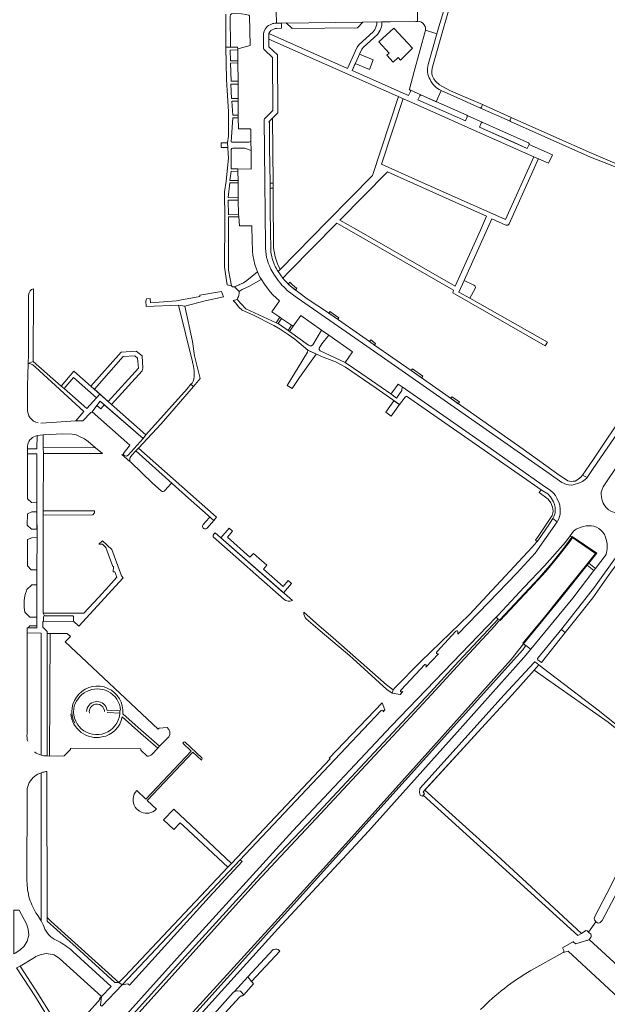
# Model space of a CAD drawing. Header units: metres. Extents: x 209813 to 223847, y 571801 to 587119.
# Tile 319 of 656: x 221709 to 221939, y 574940 to 575325. Entities that reach past the tile are written whole.
import ezdxf

# ---------------------------------------------------------------- set-up
doc = ezdxf.new("R2010")
doc.units = ezdxf.units.M
for name, color, linetype, lineweight in [('B-RO-GK-BESCHOEIING-G', 8, 'GK-BESCHOEIING', 0), ('B-RO-GK-KADEMUUR-GV', 8, 'Continuous', 0), ('B-RO-GR-BEPLANTING_CULTUUR_HEESTERS-GV', 8, 'Continuous', 0), ('B-RO-GR-GRAS-GV', 8, 'Continuous', 0), ('B-RO-GR-GROENVOORZIENING-GV', 8, 'Continuous', 0), ('B-RO-OG-TERREIN_CULTUURSCHEIDING-GV', 8, 'Continuous', 0), ('B-RO-OG-TERREIN_ONBEGROEID-GV', 8, 'Continuous', 0), ('B-RO-OG-WEG-GV', 8, 'Continuous', 0), ('B-RO-VH-VERHARDING_HALFVERHARDING_SCHELP-GV', 8, 'Continuous', 0), ('B-RO-VH-VERHARDING_OPEN-GV', 8, 'Continuous', 0), ('B-RO-VH-VERHARDING_STRAATBAKSTEEN-GV', 8, 'Continuous', 0), ('B-RO-VH-VERHARDING_TEGEL-GV', 8, 'Continuous', 0)]:
    doc.layers.add(name, color=color, linetype=linetype, lineweight=lineweight)
doc.linetypes.add('GK-BESCHOEIING', pattern='A,30,-5,[1,NLCS.shx,S=1,R=0,X=0,Y=0],-5', length=40)

msp = doc.modelspace()

# ---------------------------------------------------------------- linework, layer by layer
at = {"layer": 'B-RO-GK-BESCHOEIING-G', "flags": 128}
for points in [[(221592.25, 574755.047), (221592.305, 574755.432), (221592.731, 574756.073), (221620.372, 574786.706), (221652.06, 574821.871), (221684.138, 574857.724), (221716.11, 574893.276), (221747.573, 574928.099), (221773.205, 574956.537), (221792.21, 574977.703), (221801.854, 574988.302), (221809.014, 574996.029), (221824.906, 575012.919), (221854.91, 575045.14), (221870.186, 575061.625), (221881.439, 575073.976), (221894.727, 575088.209), (221896.671, 575090.569)], [(221905.978, 575081.217), (221901.111, 575075.131), (221869.744, 575040.104), (221837.692, 575004.411), (221807.524, 574971.024), (221776.799, 574937.243), (221740.249, 574896.608), (221709.719, 574862.878), (221678.999, 574828.545), (221647.578, 574793.548), (221620.586, 574763.614), (221603.44, 574744.407), (221600.267, 574743.837), (221592.438, 574750.764), (221591.983, 574753.172), (221592.25, 574755.047)]]:
    msp.add_lwpolyline(points, dxfattribs=at)
at = {"layer": 'B-RO-GK-KADEMUUR-GV', "flags": 128}
msp.add_lwpolyline([(221924.825, 575122.926), (221921.664, 575118.573), (221916.962, 575112.692), (221912.011, 575107.034), (221896.671, 575090.569), (221896.86, 575090.392), (221908.317, 575102.606), (221914.656, 575109.52), (221919.501, 575115.321), (221924.112, 575121.385), (221925.071, 575122.754)], dxfattribs=at)
msp.add_lwpolyline([(221930.546, 575112.102), (221920.305, 575099.318), (221914.094, 575091.683), (221905.723, 575081.451), (221905.978, 575081.217), (221920.538, 575099.129), (221928.084, 575108.539), (221934.541, 575116.624), (221924.996, 575123.169), (221924.825, 575122.926), (221934.105, 575116.559)], close=True, dxfattribs=at)
at = {"layer": 'B-RO-GR-BEPLANTING_CULTUUR_HEESTERS-GV', "flags": 128}
for points in [[(221768.679, 575143.874), (221754.45, 575156.624), (221752.924, 575155.003), (221752.267, 575154.096), (221752.171, 575153.661), (221752.156, 575153.114), (221752.213, 575152.516), (221752.607, 575152.226), (221761.033, 575143.951)], [(221761.033, 575143.951), (221764.422, 575140.955)], [(221765.82, 575141.135), (221768.159, 575143.773)], [(221783.174, 575130.437), (221780.863, 575127.806)], [(221782.34, 575126.452), (221784.958, 575129.482), (221783.174, 575131.048)], [(221780.816, 575126.493), (221781.069, 575126.271)]]:
    msp.add_lwpolyline(points, dxfattribs=at)
at = {"layer": 'B-RO-GR-BEPLANTING_CULTUUR_HEESTERS-GV'}
for points in [[(221768.159, 575143.773, -0.4327997), (221768.679, 575143.874)], [(221764.422, 575140.955, 0.4134097), (221765.82, 575141.135)], [(221783.174, 575131.048, -0.4451967), (221783.174, 575130.437)], [(221780.863, 575127.806, 1.2648236), (221782.563, 575126.842)]]:
    msp.add_lwpolyline(points, format="xyb", dxfattribs=at)
at = {"layer": 'B-RO-GR-BEPLANTING_CULTUUR_HEESTERS-GV', "flags": 128}
for points in [[(221790.268, 575122.926), (221792.325, 575125.243), (221791.016, 575126.405), (221787.671, 575122.635), (221812.153, 575101.182), (221815.363, 575104.799), (221814.054, 575105.96), (221811.998, 575103.642), (221804.374, 575110.408), (221805.702, 575111.905), (221800.428, 575116.586), (221799.1, 575115.089)], [(221751.509, 574950.461), (221749.117, 574947.958), (221751.446, 574948.375), (221752.075, 574947.874), (221783.211, 574982.262), (221795.985, 574996.156), (221795.248, 574996.859)]]:
    msp.add_lwpolyline(points, close=True, dxfattribs=at)
at = {"layer": 'B-RO-GR-GRAS-GV', "flags": 128}
for points in [[(221941.793, 575048.341), (221939.005, 575050.596), (221910.139, 575070.945), (221901.47, 575061.286), (221892.376, 575051.38), (221867.377, 575024.065), (221895.527, 574998.619), (221905.449, 574989.557), (221928.535, 574968.082), (221930.273, 574969.153), (221930.735, 574969.023), (221931.328, 574968.58)], [(221974.218, 575049.337), (221973.647, 575046.759), (221971.865, 575041.617), (221968.779, 575034.419), (221965.9, 575029.623), (221952.373, 575005.494), (221942.77, 574984.679), (221936.592, 574973.074), (221935.931, 574972.379), (221935.369, 574972.115), (221934.806, 574972.247), (221934.212, 574972.614)], [(221931.328, 574968.58), (221934.212, 574972.614), (221933.616, 574973.338), (221933.484, 574973.967), (221933.781, 574974.727), (221940.032, 574986.634), (221942.182, 574990.92), (221948.974, 575006.143), (221953.102, 575013.269), (221959.102, 575023.121), (221963.717, 575031.898), (221961.384, 575033.827)], [(221931.328, 574968.58), (221932.188, 574967.834), (221932.379, 574967.347), (221932.315, 574966.796), (221931.565, 574965.666)], [(221930.485, 574965.273), (221926.364, 574964.056), (221925.486, 574964.664), (221925.513, 574964.869), (221921.194, 574962.466), (221921.606, 574961.643)], [(221990.296, 574908.598), (221961.516, 574935.704), (221950.289, 574945.991), (221949.843, 574947.021), (221950.302, 574947.756), (221951.037, 574947.848), (221931.565, 574965.666)], [(221921.356, 574960.574), (221923.328, 574961.124), (221985.272, 574903.885), (221990.296, 574908.598)], [(221921.356, 574960.574), (221908.806, 574953.636)]]:
    msp.add_lwpolyline(points, dxfattribs=at)
at = {"layer": 'B-RO-GR-GRAS-GV'}
for points in [[(221931.565, 574965.666, -0.0277278), (221930.485, 574965.273)], [(221921.606, 574961.643, -0.3436141), (221921.356, 574960.574)], [(221908.806, 574953.636, 0.064399), (221889.159, 574938.286)]]:
    msp.add_lwpolyline(points, format="xyb", dxfattribs=at)
at = {"layer": 'B-RO-GR-GROENVOORZIENING-GV', "flags": 128}
for points in [[(221806.922, 575261.268), (221808.122, 575261.276), (221807.898, 575286.617), (221806.443, 575285.169), (221806.68, 575284.941), (221806.757, 575275.132)], [(221742.207, 575174.674), (221740.629, 575176.06), (221739.331, 575174.404), (221740.821, 575173.096)], [(221917.419, 575130.166), (221917.83, 575130.993), (221918.069, 575131.653), (221918.261, 575132.452), (221918.32, 575133.505), (221918.267, 575134.61), (221918.051, 575135.731), (221917.644, 575136.655), (221916.431, 575138.712), (221915.388, 575139.862), (221913.181, 575141.162), (221912.762, 575141.453), (221912.017, 575140.397), (221915.526, 575137.783), (221916.608, 575136.336), (221917.257, 575134.678), (221917.48, 575133.116), (221917.378, 575132.397), (221917.125, 575131.429), (221911.905, 575123.499), (221910.622, 575121.737), (221911.263, 575121.28), (221911.786, 575121.896), (221915.793, 575127.698)], [(221928.535, 574968.082), (221905.449, 574989.557), (221895.527, 574998.619), (221867.377, 575024.065), (221866.768, 575023.399), (221867.24, 575022.575), (221866.782, 575022.068), (221927.182, 574967.249)]]:
    msp.add_lwpolyline(points, close=True, dxfattribs=at)
for points in [[(221809.749, 575227.302), (221810.075, 575226.765), (221810.854, 575227.556), (221809.803, 575229.687), (221808.989, 575232.44), (221808.337, 575235.979), (221808.156, 575256.201), (221808.141, 575259.262), (221806.935, 575259.254), (221806.999, 575249.845), (221807.226, 575235.375)], [(221886.573, 575221.419), (221882.772, 575223.139), (221880.672, 575218.634), (221884.913, 575216.344), (221887.048, 575220.054)], [(221766.81, 575048.526), (221763.56, 575048.228), (221763.208, 575047.906), (221726.89, 575081.959), (221728.928, 575084.131), (221727.722, 575085.289), (221721.05, 575085.298), (221720.806, 575037.377), (221726.465, 575037.511), (221728.934, 575039.931), (221728.956, 575040.413), (221756.457, 575040.215), (221756.504, 575039.726), (221758.963, 575037.279)], [(221942.789, 575048.916), (221942.83, 575049.13), (221935.078, 575055.346), (221913.776, 575071.53), (221911.961, 575073.01), (221910.139, 575070.945), (221939.005, 575050.596), (221941.793, 575048.341)], [(221749.423, 575053.894), (221755.401, 575048.586), (221763.812, 575041.182), (221767.347, 575044.89)], [(221760.73, 575037.95), (221763.115, 575040.451), (221756.527, 575046.222), (221749.222, 575052.733)], [(221773.222, 575042.766), (221772.875, 575042.4), (221776.179, 575039.24), (221758.467, 575020.536), (221754.858, 575023.906)], [(221780.321, 575036.657), (221773.831, 575042.783)], [(221762.352, 575016.482), (221762.535, 575016.644), (221758.963, 575020.076), (221776.79, 575038.839), (221780.118, 575035.741), (221780.343, 575035.983)]]:
    msp.add_lwpolyline(points, dxfattribs=at)
at = {"layer": 'B-RO-GR-GROENVOORZIENING-GV'}
for points in [[(221807.226, 575235.375, 0.0597951), (221807.798, 575231.75)], [(221887.048, 575220.054, 0.4096321), (221886.573, 575221.419)], [(221741.253, 575044.84, -0.4505061), (221729.116, 575053.886)], [(221767.347, 575044.89, 0.3726575), (221766.81, 575048.526)], [(221773.831, 575042.783, 0.4088693), (221773.222, 575042.766)], [(221758.963, 575037.279, 0.1272516), (221760.73, 575037.95)], [(221780.343, 575035.983, 0.4094475), (221780.321, 575036.657)], [(221754.858, 575023.906, 0.3517727), (221754.311, 575017.382)], [(221754.311, 575017.382, 0.2883584), (221759.676, 575015.097)], [(221759.676, 575015.097, 0.1347746), (221762.352, 575016.482)]]:
    msp.add_lwpolyline(points, format="xyb", dxfattribs=at)
at = {"layer": 'B-RO-OG-TERREIN_CULTUURSCHEIDING-GV', "flags": 128}
for points in [[(221799.229, 575315.049), (221798.967, 575326.635), (221798.644, 575326.827), (221797.472, 575327.19), (221795.746, 575327.426), (221792.738, 575327.575), (221791.857, 575327.417), (221791.435, 575327.012), (221791.336, 575326.487), (221791.495, 575314.553), (221791.642, 575314.374), (221794.162, 575314.323), (221794.336, 575313.605), (221794.906, 575313.881)], [(221794.369, 575309.098), (221794.338, 575313.354), (221791.418, 575313.25), (221791.523, 575309.077)], [(221794.427, 575301.097), (221794.375, 575308.198), (221791.546, 575308.177), (221791.723, 575301.125)], [(221794.476, 575294.282), (221794.436, 575299.856), (221791.61, 575299.86), (221791.837, 575294.361)], [(221794.483, 575293.278), (221791.991, 575293.304), (221792.418, 575287.763), (221794.523, 575287.785)], [(221799.486, 575277.508), (221799.454, 575282.218), (221799.196, 575282.419), (221794.669, 575282.473), (221794.56, 575282.701), (221794.531, 575286.704), (221792.384, 575286.735), (221791.731, 575277.427), (221792.054, 575277.295), (221792.517, 575277.21), (221798.614, 575277.237)], [(221799.508, 575273.978), (221796.962, 575274.962), (221792.37, 575274.955), (221792.028, 575274.761), (221791.807, 575274.415), (221791.779, 575266.875), (221799.553, 575266.757)], [(221794.375, 575265.845), (221791.734, 575265.885), (221791.21, 575262.295), (221794.459, 575262.267)], [(221794.489, 575261.338), (221791.228, 575261.367), (221790.584, 575255.584), (221794.524, 575255.503)], [(221794.529, 575254.626), (221790.625, 575254.542), (221790.661, 575248.896), (221794.641, 575249.028)], [(221802.004, 575226.637), (221801.581, 575227.585), (221800.955, 575229.492), (221800.224, 575233.045), (221800.055, 575234.604), (221799.883, 575239.111), (221799.857, 575243.992), (221799.844, 575244.612), (221794.971, 575244.51), (221794.709, 575248.098), (221790.708, 575248.13), (221790.744, 575238.193), (221790.71, 575227.242), (221791.827, 575221.11), (221792.308, 575220.723), (221792.987, 575220.785), (221794.795, 575221.476), (221796.531, 575222.319), (221797.915, 575223.143)], [(221803.607, 575223.552), (221803.192, 575223.513), (221798.876, 575221.041), (221796.013, 575219.682), (221794.819, 575218.954), (221794.881, 575218.3), (221794.765, 575217.512), (221794.562, 575216.801), (221794.176, 575216.332), (221794.128, 575215.806), (221797.528, 575212.149), (221809.332, 575206.707), (221810.796, 575208.823), (221807.575, 575211.002), (221810.622, 575215.32), (221808.053, 575217.643), (221806.973, 575218.819), (221804.712, 575221.763)], [(221810.072, 575206.341), (221813.979, 575203.722), (221815.347, 575205.745), (221811.451, 575208.38)], [(221815.942, 575205.342), (221814.56, 575203.299), (221821.952, 575197.878), (221822.526, 575197.703), (221823.141, 575197.716), (221823.701, 575198.106), (221827.052, 575203.804), (221818.912, 575209.549)], [(221829.891, 575201.802), (221827.146, 575198.487), (221826.107, 575196.739), (221826.07, 575196.188), (221826.476, 575195.778), (221836.255, 575191.176), (221839.145, 575195.272)], [(221743.714, 575175.95), (221755.488, 575188.884), (221755.203, 575192.846), (221754.073, 575193.77), (221749.593, 575193.503), (221738.344, 575180.69)], [(221726.476, 575180.985), (221735.378, 575173.179), (221739.139, 575177.385), (221730.2, 575185.261)], [(221854.109, 575178.908), (221856.354, 575177.256), (221858.4, 575180.271), (221858.54, 575181.597), (221856.969, 575182.692), (221854.519, 575179.351)], [(221749.957, 575154.794), (221750.906, 575154.587), (221751.58, 575155.012), (221757.318, 575161.406), (221742.207, 575174.674), (221740.821, 575173.096), (221739.331, 575174.404), (221737.397, 575171.936), (221752.134, 575158.802), (221751.9, 575158.443), (221749.556, 575155.43)], [(221718.37, 575162.85), (221718.377, 575157.884), (221738.821, 575157.856), (221735.936, 575160.258), (221734.456, 575161.319), (221732.448, 575162.211), (221731.261, 575162.863), (221729.665, 575163.209), (221725.994, 575163.319)], [(221712.219, 575137.893), (221713.696, 575136.395), (221715.893, 575136.388), (221715.898, 575155.47), (221712.182, 575155.422)], [(221712.121, 575127.593), (221713.697, 575126.07), (221715.892, 575126.049), (221715.889, 575132.824), (221713.88, 575132.841), (221712.244, 575131.992)], [(221925.391, 575125.212), (221924.111, 575123.426), (221924.825, 575122.926), (221924.996, 575123.169), (221934.541, 575116.624), (221931.404, 575112.697), (221933.983, 575110.638), (221938.165, 575116.153), (221938.181, 575116.353), (221938.341, 575116.814), (221938.572, 575118.29), (221938.598, 575120.183), (221938.453, 575121.077), (221937.964, 575122.969), (221937.507, 575123.907), (221936.874, 575124.873), (221936.149, 575125.628), (221935.372, 575126.258), (221934.405, 575126.842), (221933.423, 575127.264), (221932.434, 575127.384), (221931.443, 575127.392), (221930.4, 575127.313), (221929.18, 575127.124), (221927.373, 575126.484), (221926.498, 575126.05)], [(221712.173, 575121.994), (221712.18, 575111.644), (221713.689, 575110.159), (221715.905, 575110.164), (221715.911, 575122.715), (221713.885, 575122.7)], [(221712.43, 575087.495), (221715.801, 575087.497), (221715.797, 575088.272), (221713.1, 575088.248)], [(221719.885, 575085.3), (221719.884, 575037.404), (221720.806, 575037.377), (221721.05, 575085.298)], [(221707.407, 574960.399), (221709.207, 574961.476), (221710.874, 574963.075), (221712.048, 574965.097), (221712.677, 574967.431), (221712.515, 574969.796), (221711.809, 574971.803), (221708.988, 574977.184), (221706.842, 574977.172), (221706.827, 574960.052)], [(221747.887, 574948.853), (221721.486, 574972.715), (221719.843, 574974.287), (221719.845, 574972.856), (221731.193, 574962.636), (221746.326, 574948.831)]]:
    msp.add_lwpolyline(points, close=True, dxfattribs=at)
for points in [[(221811.341, 575323.807), (221811.372, 575321.746), (221809.481, 575321.688), (221808.914, 575321.608), (221808.365, 575321.453)], [(221841.756, 575315.396), (221847.163, 575320.424), (221847.544, 575320.85), (221847.87, 575321.322), (221848.115, 575321.783), (221848.537, 575322.918), (221848.633, 575323.311), (221848.63, 575324.265), (221843.206, 575324.195), (221841.052, 575321.935), (221815.516, 575321.619), (221813.27, 575323.836), (221811.341, 575323.807)], [(221850.587, 575324.29), (221850.604, 575323.241), (221850.539, 575322.795), (221850.406, 575322.277), (221849.928, 575321.028), (221849.2, 575319.73), (221848.852, 575319.301), (221843.481, 575314.341), (221842.825, 575313.632), (221842.651, 575313.344), (221841.868, 575311.654), (221847.235, 575309.462), (221845.801, 575305.668), (221840.221, 575307.982), (221839.004, 575305.239), (221861.07, 575295.439), (221861.772, 575297.003)], [(221864.583, 575324.47), (221850.587, 575324.29)], [(221806.499, 575319.716), (221837.185, 575306.042), (221840.788, 575314.054)], [(221861.336, 575297.963), (221863.199, 575304.857), (221867.634, 575320.985)], [(221883.769, 575287.752), (221866.058, 575295.63)], [(221889.435, 575284.716), (221888.738, 575283.127), (221907.399, 575274.814), (221908.111, 575276.398)], [(221907.87, 575277.03), (221896.415, 575282.128), (221890.046, 575284.944)], [(221717.463, 575167.411), (221721.513, 575167.777), (221731.022, 575168.407), (221734.151, 575171.962), (221715.311, 575189.401), (221714.312, 575190.231), (221713.324, 575190.585), (221712.464, 575190.761), (221712.134, 575181.908), (221712.181, 575173.047)], [(221712.265, 575159.084), (221712.176, 575158.595), (221712.178, 575157.447), (221715.898, 575157.488), (221715.93, 575162.581)], [(221711.185, 575093.664), (221713.142, 575091.612), (221715.863, 575091.614), (221715.884, 575104.262), (221713.884, 575104.233), (221711.992, 575102.497), (221711.86, 575101.953), (221711.461, 575100.843)], [(221717.526, 575037.714), (221717.529, 575085.459), (221712.117, 575085.494), (221712.033, 575046.07)], [(221748.453, 575054.114), (221743.296, 575054.346)], [(221715.005, 575039.016), (221715.075, 575038.962)], [(221715.915, 574975.445), (221717.495, 574972.989), (221717.556, 575030.871)], [(221714.951, 575029.453), (221714.416, 575028.995)], [(221712.016, 575023.307), (221711.985, 574988.538)], [(221714.996, 574958.703), (221709.315, 574955.267), (221716.549, 574944.205), (221722.032, 574935.258), (221728.771, 574929.044), (221740.578, 574942.34), (221740.368, 574942.579), (221741.104, 574943.361), (221724.713, 574958.258), (221722.57, 574959.701), (221719.435, 574960.242)]]:
    msp.add_lwpolyline(points, dxfattribs=at)
at = {"layer": 'B-RO-OG-TERREIN_CULTUURSCHEIDING-GV'}
for points in [[(221867.634, 575320.985, 0.5349879), (221863.831, 575324.433)], [(221861.484, 575297.649, -0.4201163), (221861.336, 575297.963)], [(221866.058, 575295.63, 0.364378), (221865.409, 575295.397)], [(221883.94, 575287.139, 0.3632761), (221883.769, 575287.752)], [(221890.046, 575284.944, 0.3935731), (221889.435, 575284.716)], [(221908.111, 575276.398, 0.3907236), (221907.87, 575277.03)], [(221712.181, 575173.047, 0.368786), (221716.351, 575167.582)], [(221715.93, 575162.581, 0.295722), (221712.265, 575159.084)], [(221711.461, 575100.843, 0.1311989), (221711.185, 575093.664)], [(221748.53, 575055.277, 0.2597534), (221743.681, 575062.648)], [(221712.033, 575046.07, 0.0918404), (221712.295, 575043.15)], [(221715.075, 575038.962, 0.0931729), (221717.526, 575037.714)], [(221717.556, 575030.871, 0.0840615), (221714.951, 575029.453)], [(221714.416, 575028.995, 0.2241954), (221712.021, 575023.044)], [(221711.985, 574988.538, 0.0673135), (221712.991, 574981.553)], [(221712.991, 574981.553, 0.0597054), (221715.915, 574975.445)], [(221719.435, 574960.242, 0.1021856), (221714.996, 574958.703)]]:
    msp.add_lwpolyline(points, format="xyb", dxfattribs=at)
at = {"layer": 'B-RO-OG-TERREIN_ONBEGROEID-GV'}
msp.add_lwpolyline([(221742.24, 575055.131, 1.0199644), (221736.378, 575054.088)], format="xyb", dxfattribs=at)
at = {"layer": 'B-RO-OG-WEG-GV', "flags": 128}
for points in [[(221906.426, 575080.784), (221908.744, 575079.188), (221925.17, 575099.017), (221933.378, 575109.841), (221930.78, 575111.915), (221920.538, 575099.129), (221905.978, 575081.217)], [(221910.139, 575070.945), (221911.961, 575073.01), (221910.638, 575074.089), (221910.297, 575074.156), (221909.992, 575073.784), (221898.435, 575061.323), (221865.453, 575024.665), (221865.286, 575023.113), (221865.61, 575022.116), (221866.465, 575021.717), (221867.24, 575022.575), (221866.768, 575023.399), (221892.376, 575051.38), (221901.47, 575061.286)], [(221799.653, 574949.347), (221810.755, 574961.194), (221810.065, 574961.762), (221809.632, 574961.908), (221809.084, 574961.92), (221808.18, 574961.821), (221798.279, 574951.056)], [(221724.644, 574863.98), (221724.778, 574864.498), (221781.81, 574928.322), (221782.406, 574928.708), (221782.681, 574928.608), (221786.508, 574932.827), (221786.284, 574933.05), (221786.486, 574933.98), (221794.942, 574943.114), (221795.667, 574943.694), (221796.225, 574943.656), (221796.634, 574944.112), (221795.404, 574945.494), (221794.089, 574945.633), (221793.068, 574945.391), (221792.57, 574944.949), (221746.057, 574892.644), (221720.404, 574864.322), (221720.481, 574862.57), (221720.994, 574861.031), (221721.406, 574860.408)]]:
    msp.add_lwpolyline(points, close=True, dxfattribs=at)
for points in [[(221651.294, 574823.239), (221772.501, 574957.583), (221791.112, 574978.123), (221808.303, 574996.99), (221824.084, 575013.496), (221854.845, 575046.518), (221869.633, 575062.284), (221880.481, 575074.323), (221896.027, 575090.879), (221895.245, 575091.627), (221854.178, 575049.088), (221815.772, 575008.144), (221775.349, 574963.628), (221736.92, 574920.953)], [(221906.426, 575080.784), (221906.548, 575080.551), (221906.615, 575080.379), (221906.593, 575080.175), (221905.691, 575078.942), (221603.927, 574743.731)], [(221752.516, 574906.259), (221810, 574969.848), (221845.338, 575008.007), (221879.997, 575046.706), (221906.007, 575075.884), (221908.744, 575079.188)]]:
    msp.add_lwpolyline(points, dxfattribs=at)
at = {"layer": 'B-RO-VH-VERHARDING_HALFVERHARDING_SCHELP-GV'}
for points in [[(221749.423, 575053.894, 1.3290079), (221730.639, 575050.193)], [(221730.238, 575055.788, -0.504208), (221743.681, 575062.648)], [(221743.06, 575056.058, 0.8250707), (221735.257, 575054.748)], [(221741.253, 575044.84, 0.3174889), (221749.222, 575052.733)]]:
    msp.add_lwpolyline(points, format="xyb", dxfattribs=at)
at = {"layer": 'B-RO-VH-VERHARDING_HALFVERHARDING_SCHELP-GV', "flags": 128}
for points in [[(221742.24, 575055.131), (221742.24, 575054.759)], [(221748.53, 575055.277), (221743.281, 575055.152), (221743.06, 575056.058)], [(221763.812, 575041.182), (221755.401, 575048.586), (221749.423, 575053.894)], [(221749.222, 575052.733), (221756.527, 575046.222), (221763.115, 575040.451), (221763.812, 575041.182)]]:
    msp.add_lwpolyline(points, dxfattribs=at)
at = {"layer": 'B-RO-VH-VERHARDING_HALFVERHARDING_SCHELP-GV'}
msp.add_arc((221739.227, 575054.803), 9.043, 173.74698, 0.96341, dxfattribs=at)
at = {"layer": 'B-RO-VH-VERHARDING_OPEN-GV', "flags": 128}
for points in [[(221790.309, 575276.979), (221787.817, 575277.044), (221787.776, 575275.235), (221790.456, 575275.174)], [(221824.969, 575194.479), (221821.637, 575195.927), (221821.509, 575195.202), (221819.74, 575192.139), (221813.641, 575182.139), (221815.544, 575180.974), (221818.434, 575185.266)], [(221857.498, 575174.689), (221855.219, 575176.243), (221852.152, 575171.755), (221854.243, 575170.229)]]:
    msp.add_lwpolyline(points, close=True, dxfattribs=at)
at = {"layer": 'B-RO-VH-VERHARDING_STRAATBAKSTEEN-GV', "flags": 128}
for points in [[(221868.741, 575307.554), (221872.029, 575319.587), (221867.634, 575320.985), (221863.199, 575304.857), (221861.336, 575297.963)], [(221861.484, 575297.649), (221865.813, 575295.726), (221871.855, 575293.043), (221873.713, 575297.457)], [(221900.729, 575285.934), (221901.121, 575286.837), (221889.925, 575292.017), (221889.456, 575290.936)], [(221888.878, 575290.683), (221900.682, 575285.459), (221900.858, 575285.351)]]:
    msp.add_lwpolyline(points, dxfattribs=at)
at = {"layer": 'B-RO-VH-VERHARDING_STRAATBAKSTEEN-GV'}
for points in [[(221871.235, 575299.166, -0.0789902), (221869.413, 575301.724)], [(221889.456, 575290.936, -0.427262), (221888.878, 575290.683)]]:
    msp.add_lwpolyline(points, format="xyb", dxfattribs=at)
at = {"layer": 'B-RO-VH-VERHARDING_STRAATBAKSTEEN-GV', "flags": 128}
for points in [[(221814.055, 575221.777), (221814.858, 575220.992), (221816.848, 575219.43), (221817.394, 575220.213), (221816.805, 575220.632), (221815.476, 575221.809), (221814.717, 575222.614)], [(221831.526, 575209.279), (221833.298, 575208.042), (221833.814, 575208.645), (221830.308, 575211.097), (221829.854, 575210.447)], [(221862.025, 575187.982), (221866.086, 575185.139), (221866.564, 575185.82), (221862.555, 575188.625)], [(221877.445, 575177.182), (221880.461, 575175.07), (221880.931, 575175.735), (221877.995, 575177.797)], [(221911.374, 575075.469), (221911.393, 575075.232), (221911.556, 575074.965), (221912.93, 575073.924), (221922.206, 575085.675), (221920.88, 575086.758), (221920.889, 575087.085)], [(221793.068, 574945.391), (221794.089, 574945.633), (221795.404, 574945.494), (221796.634, 574944.112), (221800.445, 574948.362), (221798.279, 574951.056)]]:
    msp.add_lwpolyline(points, close=True, dxfattribs=at)
at = {"layer": 'B-RO-VH-VERHARDING_TEGEL-GV', "flags": 128}
for points in [[(221899.007, 575401.991), (221881.957, 575350.875), (221876.245, 575333.577), (221872.805, 575322.299), (221872.029, 575319.587), (221868.741, 575307.554)], [(221889.456, 575290.936), (221889.925, 575292.017), (221877.431, 575297.362), (221873.992, 575299.125), (221873.161, 575299.619), (221871.599, 575301.119), (221870.927, 575302.035), (221870.433, 575302.999), (221870.174, 575303.857), (221870.147, 575304.999), (221870.285, 575306.226), (221873.37, 575317.291), (221876.881, 575329.514), (221880.662, 575340.276), (221881.498, 575343.132), (221888.56, 575364.629), (221893.03, 575377.773), (221894.131, 575380.749), (221899.498, 575396.647), (221900.984, 575401.272)], [(221789.661, 575327.26), (221789.675, 575314.44), (221791.642, 575314.374), (221791.495, 575314.553), (221791.336, 575326.487)], [(221811.194, 575328.358), (221809.342, 575328.43), (221809.408, 575323.777)], [(221811.341, 575323.807), (221864.583, 575324.47), (221864.485, 575328.975), (221812.042, 575328.368)], [(221809.481, 575321.688), (221811.372, 575321.746), (221811.341, 575323.807), (221809.408, 575323.777)], [(221848.63, 575324.265), (221848.633, 575323.311), (221848.537, 575322.918), (221848.115, 575321.783), (221847.87, 575321.322), (221847.544, 575320.85), (221847.163, 575320.424), (221841.756, 575315.396)], [(221841.868, 575311.654), (221842.651, 575313.344), (221842.825, 575313.632), (221843.481, 575314.341), (221848.852, 575319.301), (221849.2, 575319.73), (221849.928, 575321.028), (221850.406, 575322.277), (221850.539, 575322.795), (221850.604, 575323.241), (221850.587, 575324.29)], [(221804.392, 575319.598), (221804.373, 575314.089), (221804.392, 575313.945)], [(221840.788, 575314.054), (221837.185, 575306.042), (221806.499, 575319.716), (221806.454, 575317.551), (221872.803, 575288.102), (221888.022, 575281.305), (221909.912, 575271.587), (221915.752, 575269.09), (221917.216, 575272.354), (221908.111, 575276.398), (221907.399, 575274.814), (221902.06, 575277.192)], [(221808.365, 575321.453), (221808.914, 575321.608), (221809.481, 575321.688)], [(221806.68, 575284.941), (221806.443, 575285.169), (221810.03, 575288.737), (221809.856, 575311.368), (221806.497, 575314.558), (221806.454, 575317.551)], [(221789.675, 575314.44), (221789.967, 575301.729), (221790.714, 575289.059), (221790.648, 575279.658), (221790.309, 575276.979), (221790.674, 575271.009), (221789.729, 575261.959), (221789.133, 575257.839), (221789.305, 575247.325), (221789.17, 575228.45), (221790.166, 575221.478), (221791.827, 575221.11), (221790.71, 575227.242), (221790.744, 575238.193), (221790.708, 575248.13), (221794.709, 575248.098), (221794.641, 575249.028), (221790.661, 575248.896), (221790.625, 575254.542), (221794.529, 575254.626), (221794.524, 575255.503), (221790.584, 575255.584), (221791.228, 575261.367), (221794.489, 575261.338), (221794.459, 575262.267), (221791.21, 575262.295), (221791.734, 575265.885), (221794.375, 575265.845), (221794.35, 575266.836), (221791.779, 575266.875), (221791.807, 575274.415), (221792.028, 575274.761), (221792.37, 575274.955), (221796.962, 575274.962), (221799.508, 575273.978), (221799.486, 575277.508), (221798.614, 575277.237), (221792.517, 575277.21), (221792.054, 575277.295), (221791.731, 575277.427), (221792.384, 575286.735), (221794.531, 575286.704), (221794.523, 575287.785), (221792.418, 575287.763), (221791.991, 575293.304), (221794.483, 575293.278), (221794.476, 575294.282), (221791.837, 575294.361), (221791.61, 575299.86), (221794.436, 575299.856), (221794.427, 575301.097), (221791.723, 575301.125), (221791.546, 575308.177), (221794.375, 575308.198), (221794.369, 575309.098), (221791.523, 575309.077), (221791.418, 575313.25), (221794.338, 575313.354), (221794.336, 575313.605), (221794.162, 575314.323), (221791.642, 575314.374)], [(221804.709, 575313.369), (221807.836, 575310.371), (221808.028, 575289.642), (221804.971, 575286.634)], [(221840.221, 575307.982), (221845.801, 575305.668), (221847.235, 575309.462), (221841.868, 575311.654), (221841.438, 575310.725)], [(221861.772, 575297.003), (221861.07, 575295.439), (221839.004, 575305.239), (221841.438, 575310.725)], [(221866.058, 575295.63), (221861.804, 575297.518), (221861.484, 575297.649)], [(221873.713, 575297.457), (221883.687, 575292.984), (221883.884, 575292.916), (221888.878, 575290.683)], [(221857.125, 575295.051), (221846.927, 575264.214), (221829.47, 575246.458), (221810.854, 575227.556)], [(221909.912, 575271.587), (221898.923, 575246.984), (221891.558, 575250.239), (221881.536, 575254.716), (221864.911, 575262.172), (221850.432, 575268.704), (221858.897, 575294.266)], [(221883.94, 575287.139), (221883.25, 575285.587), (221864.717, 575293.817), (221865.409, 575295.397)], [(221804.67, 575286.067), (221804.907, 575261.824), (221804.987, 575249.435), (221805.122, 575236.908)], [(221806.922, 575261.268), (221806.757, 575275.132), (221806.68, 575284.941)], [(221890.046, 575284.944), (221883.946, 575287.657), (221883.769, 575287.752)], [(221902.06, 575277.192), (221888.738, 575283.127), (221889.435, 575284.716)], [(221901.121, 575286.837), (221900.729, 575285.934)], [(221900.858, 575285.351), (221932.114, 575271.36), (221963.154, 575259.224), (221980.043, 575253.173), (221982.034, 575252.514)], [(221987.512, 575250.549), (221985.772, 575255.507), (221985.43, 575255.309), (221984.33, 575254.867), (221983.219, 575254.513), (221982.173, 575254.309), (221981.235, 575254.453), (221954.98, 575263.807), (221951.302, 575264.923), (221932.421, 575272.909), (221917.776, 575279.48), (221901.121, 575286.837)], [(221900.339, 575245.38), (221909.601, 575265.974), (221911.778, 575270.85)], [(221807.226, 575235.375), (221806.999, 575249.845), (221806.935, 575259.254)], [(221810.854, 575227.556), (221810.075, 575226.765), (221811.902, 575224.156), (221814.445, 575226.77), (221833.009, 575245.615), (221839.689, 575241.798), (221878.567, 575219.455), (221878.287, 575218.387), (221914.438, 575197.684), (221915.25, 575199.164), (221884.913, 575216.344), (221880.672, 575218.634), (221882.772, 575223.139), (221893.587, 575247.315), (221899.014, 575244.882)], [(221982.037, 575244.526), (221982.357, 575243.604), (221982.491, 575242.811), (221982.452, 575242.084), (221982.259, 575241.272), (221980.568, 575236.439), (221976.452, 575228.369), (221971.301, 575217.756), (221968.817, 575212.697), (221968.824, 575211.688), (221965.194, 575204.084), (221961.854, 575197.368), (221947.994, 575175.046), (221946.187, 575172.683), (221933.301, 575153.36), (221928.958, 575147.153)], [(221930.764, 575146.16), (221931.106, 575146.58), (221931.51, 575147.337), (221933.164, 575149.687), (221944.026, 575165.637), (221956.838, 575184.897), (221963.416, 575195), (221968.136, 575203.786), (221971.239, 575210.134), (221974.186, 575217.513), (221978.588, 575227.911), (221983.685, 575240.453)], [(221808.537, 575229.621), (221807.798, 575231.75)], [(221810.075, 575226.765), (221809.749, 575227.302)], [(221808.413, 575225.645), (221810.137, 575223.183), (221810.714, 575222.452)], [(221845.809, 575199.306), (221829.755, 575210.516), (221821.493, 575216.002), (221814.858, 575220.992), (221812.581, 575223.341), (221811.902, 575224.156)], [(221812.808, 575220.229), (221813.683, 575219.36), (221817.563, 575216.446), (221822.213, 575213.178), (221844.777, 575197.514), (221916.014, 575147.803), (221920.961, 575144.303), (221921.767, 575143.847), (221922.676, 575143.54), (221923.563, 575143.334), (221924.515, 575143.29), (221925.357, 575143.348), (221927.768, 575144.089), (221928.996, 575144.629), (221929.531, 575144.994), (221930.604, 575145.963), (221930.764, 575146.16), (221928.958, 575147.153), (221928.292, 575146.387), (221926.8, 575145.188), (221926.052, 575144.839)], [(221809.332, 575206.707), (221797.528, 575212.149), (221794.128, 575215.806), (221792.576, 575215.374), (221793.475, 575214.527), (221794.769, 575212.807), (221796.05, 575211.615), (221800.177, 575209.749), (221808.361, 575205.656), (221810.866, 575204.225), (221814.008, 575202.066)], [(221771.176, 575213.6), (221776.584, 575191.367), (221777.073, 575189.591), (221777.288, 575188.065), (221777.235, 575185.633), (221777.112, 575184.639), (221776.859, 575183.831), (221776.452, 575183.136), (221776.045, 575182.639), (221777.012, 575181.785), (221779.672, 575184.863), (221777.425, 575193.729), (221776.591, 575199.42), (221773.687, 575213.187)], [(221813.979, 575203.722), (221810.072, 575206.341)], [(221916.382, 575141.222), (221914.513, 575142.464), (221892.029, 575158.352), (221858.54, 575181.597), (221858.4, 575180.271), (221856.354, 575177.256), (221854.109, 575178.908), (221842.815, 575186.79), (221836.255, 575191.176), (221826.476, 575195.778), (221826.07, 575196.188), (221826.107, 575196.739), (221827.146, 575198.487), (221829.891, 575201.802), (221827.052, 575203.804), (221823.701, 575198.106), (221823.141, 575197.716), (221822.526, 575197.703), (221821.952, 575197.878), (221814.56, 575203.299)], [(221814.008, 575202.066), (221816.556, 575200.246), (221821.637, 575195.927), (221827.717, 575193.244), (221831.204, 575191.981), (221832.783, 575191.297), (221836.43, 575189.278), (221848.324, 575181.113), (221857.498, 575174.689), (221859.653, 575177.641), (221860.175, 575178.006), (221913.181, 575141.162), (221915.388, 575139.862), (221916.431, 575138.712), (221917.644, 575136.655), (221918.051, 575135.731), (221918.267, 575134.61), (221918.32, 575133.505), (221918.261, 575132.452), (221918.069, 575131.653), (221917.83, 575130.993), (221917.419, 575130.166), (221919.078, 575128.922), (221919.261, 575129.195), (221919.693, 575130.115), (221920.206, 575131.873), (221920.268, 575133.691), (221920.065, 575135.427), (221919.843, 575136.221), (221918.992, 575138.196), (221918.448, 575139.21), (221917.613, 575140.093), (221916.382, 575141.222)], [(221975.33, 575202.222), (221970.503, 575193.112), (221967.206, 575187.659), (221955.896, 575170.69), (221937.002, 575142.597), (221936.277, 575140.554), (221936.212, 575139.803), (221936.35, 575138.57), (221936.509, 575137.777), (221937.092, 575136.209), (221937.479, 575135.511), (221938.04, 575134.697), (221938.604, 575134.058), (221939.172, 575133.62), (221939.99, 575133.102), (221940.711, 575132.786), (221941.558, 575132.518), (221942.658, 575132.32), (221943.661, 575132.274), (221944.895, 575132.488), (221945.885, 575133.045), (221946.878, 575133.777)], [(221757.289, 575188.947), (221756.942, 575193.749), (221754.668, 575195.609), (221748.735, 575195.255), (221736.995, 575181.882)], [(221926.052, 575144.839), (221925.348, 575144.741), (221924.632, 575144.705), (221923.867, 575144.733), (221923.282, 575144.946), (221922.701, 575145.371), (221920.186, 575146.903), (221905.857, 575157.281), (221862.025, 575187.982), (221847.694, 575197.989)], [(221738.344, 575180.69), (221749.593, 575193.503), (221754.073, 575193.77), (221755.203, 575192.846), (221755.488, 575188.884)], [(221712.464, 575190.761), (221713.324, 575190.585), (221714.312, 575190.231)], [(221714.312, 575190.231), (221715.311, 575189.401), (221734.151, 575171.962), (221731.022, 575168.407), (221733.798, 575168.346), (221736.952, 575171.681), (221737.191, 575171.689), (221737.794, 575171.582), (221737.397, 575171.936), (221740.629, 575176.06), (221757.318, 575161.406)], [(221725.369, 575181.956), (221714.467, 575191.516)], [(221730.23, 575187.778), (221725.369, 575181.956), (221726.476, 575180.985), (221730.2, 575185.261), (221739.139, 575177.385)], [(221740.44, 575178.84), (221730.23, 575187.778)], [(221755.488, 575188.884), (221743.714, 575175.95)], [(221745.063, 575174.758), (221756.98, 575187.848), (221757.289, 575188.947)], [(221757.318, 575161.406), (221758.401, 575162.935), (221740.44, 575178.84), (221735.378, 575173.179), (221726.476, 575180.985)], [(221755.503, 575157.743), (221764.451, 575167.251), (221777.012, 575181.785)], [(221776.045, 575182.639), (221774.591, 575180.862), (221758.401, 575162.935)], [(221718.377, 575157.884), (221718.37, 575162.85), (221717.118, 575162.819), (221715.93, 575162.581), (221715.898, 575157.488), (221712.178, 575157.447), (221712.182, 575155.422), (221715.898, 575155.47), (221715.889, 575132.824), (221715.911, 575122.715), (221715.905, 575110.164), (221715.863, 575091.614), (221715.801, 575087.497), (221712.113, 575087.495), (221712.117, 575085.494), (221717.529, 575085.459), (221717.526, 575037.714), (221718.14, 575037.56)], [(221757.318, 575161.406), (221751.58, 575155.012), (221750.906, 575154.587), (221749.957, 575154.794), (221749.013, 575155.24), (221752.213, 575152.516), (221752.156, 575153.114)], [(221718.775, 575092.133), (221718.329, 575093.243), (221718.339, 575131.561), (221718.358, 575133.238), (221718.395, 575155.655)], [(221752.156, 575153.114), (221752.171, 575153.661), (221752.267, 575154.096), (221752.924, 575155.003), (221754.45, 575156.624)], [(221965.359, 575150.701), (221962.859, 575146.65), (221942.573, 575115.775), (221933.627, 575103.411), (221920.889, 575087.085), (221920.919, 575086.66), (221922.206, 575085.675), (221926.308, 575090.872), (221933.02, 575099.242), (221940.301, 575109.573), (221945.497, 575116.468), (221946.669, 575118.552), (221950.783, 575124.05), (221955.14, 575130.41), (221959.356, 575137.864), (221967.019, 575150.115)], [(221718.339, 575131.561), (221737.762, 575131.646), (221738.42, 575132.365), (221738.42, 575133.182), (221736.399, 575133.246), (221729.997, 575133.16), (221725.963, 575133.233), (221718.358, 575133.238)], [(221917.419, 575130.166), (221915.793, 575127.698), (221911.786, 575121.896), (221909.357, 575119.035), (221884.809, 575092.662), (221865.922, 575074.454), (221855.673, 575063.991), (221854.963, 575063.221)], [(221854.61, 575061.918), (221857.709, 575061.484), (221858.766, 575062.601), (221858.126, 575062.494), (221857.901, 575062.536), (221857.819, 575062.814), (221858.105, 575063.31), (221867.349, 575073.095), (221867.525, 575073.104), (221867.725, 575073.05), (221867.859, 575072.859), (221867.879, 575072.646), (221867.736, 575072.074), (221872.741, 575077.278), (221872.178, 575077.363), (221871.929, 575077.443), (221871.899, 575077.845), (221872.171, 575078.241), (221879.522, 575086.221), (221879.788, 575086.366), (221880.1, 575086.297), (221880.297, 575086.105), (221880.342, 575085.828), (221880.28, 575085.029), (221892.243, 575097.328), (221903.342, 575108.907), (221910.538, 575116.677), (221919.078, 575128.922)], [(221815.67, 575098.1), (221785.439, 575124.591), (221784.934, 575124.025), (221784.76, 575123.69), (221784.727, 575123.511), (221784.74, 575123.032)], [(221784.74, 575123.032), (221812.421, 575098.615)], [(221732.232, 575088.121), (221749.525, 575106.994), (221748.911, 575107.753), (221745.148, 575118.097), (221741.478, 575121.503), (221740.09, 575120.124), (221741.474, 575120.134), (221742.844, 575118.863), (221745.538, 575111.404), (221745.727, 575111.403), (221745.649, 575109.327), (221746.29, 575109.323), (221747.044, 575107.234), (221744.015, 575103.777), (221739.882, 575099.378), (221734.224, 575093.271), (221718.329, 575093.243)], [(221718.476, 575091.839), (221718.477, 575089.991), (221730.169, 575090.047)], [(221729.868, 575092.138), (221718.775, 575092.133)], [(221730.169, 575090.047), (221730.168, 575091.84)], [(221825.109, 575089.231), (221820.173, 575093.547)], [(221719.884, 575037.404), (221719.885, 575085.3), (221719.87, 575086.039), (221718.209, 575087.682), (221718.224, 575089.983), (221718.477, 575089.991)], [(221730.169, 575090.047), (221732.232, 575088.121)], [(221821.1, 575091.021), (221826.495, 575086.291), (221838.07, 575076.56), (221839.284, 575075.498), (221852.544, 575063.402), (221854.61, 575061.918), (221854.963, 575063.221), (221852.379, 575065.228), (221831.593, 575083.562), (221825.109, 575089.231)], [(221749.117, 574947.958), (221751.509, 574950.461), (221836.531, 575040.653), (221850.375, 575055.187), (221850.604, 575055.321), (221850.779, 575055.33), (221851.126, 575055.122), (221851.128, 575054.669), (221851.818, 575055.396), (221850.742, 575058.198), (221830.069, 575036.539), (221830.425, 575036.236), (221791.828, 574995.444)], [(221718.116, 575031.042), (221717.556, 575030.871), (221717.495, 574972.989)], [(221744.843, 574947.386), (221741.104, 574943.361), (221740.716, 574940.002), (221741.202, 574939.587), (221749.117, 574947.958), (221747.887, 574948.853), (221746.326, 574948.831), (221731.193, 574962.636), (221719.845, 574972.856), (221719.776, 575031.322)], [(221790.424, 574993.956), (221750.201, 574951.284), (221747.887, 574948.853)], [(221729.849, 574961.01), (221744.843, 574947.386)], [(221741.104, 574943.361), (221740.368, 574942.579), (221740.578, 574942.34), (221728.771, 574929.044)]]:
    msp.add_lwpolyline(points, dxfattribs=at)
at = {"layer": 'B-RO-VH-VERHARDING_TEGEL-GV'}
for points in [[(221807.533, 575323.411, 0.3000046), (221804.392, 575319.598)], [(221809.408, 575323.777, 0.0842826), (221807.533, 575323.411)], [(221806.499, 575319.716, -0.2611644), (221808.365, 575321.453)], [(221841.756, 575315.396, 0.0781173), (221840.788, 575314.054)], [(221804.392, 575313.945, 0.1579263), (221804.709, 575313.369)], [(221868.741, 575307.554, 0.2007083), (221869.413, 575301.724)], [(221861.484, 575297.649, -0.3896251), (221861.772, 575297.003)], [(221871.235, 575299.166, 0.086164), (221873.713, 575297.457)], [(221804.971, 575286.634, 0.1525739), (221804.67, 575286.067)], [(221900.729, 575285.934, 0.3896452), (221900.858, 575285.351)], [(221899.014, 575244.882, 0.4361666), (221900.339, 575245.38)], [(221805.122, 575236.908, 0.1189884), (221807.166, 575227.834)], [(221806.922, 575228.339, 0.0302509), (221808.413, 575225.645)], [(221809.749, 575227.302, -0.040512), (221808.537, 575229.621)], [(221810.714, 575222.452, 0.0345047), (221812.808, 575220.229)], [(221812.421, 575098.615, 0.2773248), (221815.67, 575098.1)], [(221718.775, 575092.133, 0.3962409), (221718.476, 575091.839)], [(221729.868, 575092.138, -0.4148067), (221730.168, 575091.84)], [(221820.173, 575093.547, 0.2301081), (221821.1, 575091.021)], [(221718.14, 575037.56, 0.0608062), (221719.884, 575037.404)], [(221719.776, 575031.322, 0.0482428), (221718.116, 575031.042)], [(221717.495, 574972.989, -0.0490876), (221719.003, 574969.689)], [(221719.003, 574969.689, 0.1753281), (221724.163, 574965.005)], [(221724.163, 574965.005, -0.0753313), (221729.849, 574961.01)]]:
    msp.add_lwpolyline(points, format="xyb", dxfattribs=at)
at = {"layer": 'B-RO-VH-VERHARDING_TEGEL-GV', "flags": 128}
for points in [[(221853.41, 575312.013), (221852.51, 575311.198), (221855.028, 575308.478), (221856.975, 575310.28), (221857.83, 575309.332), (221862.593, 575314.038), (221855.309, 575321.837), (221849.446, 575316.486)], [(221840.67, 575243.104), (221834.203, 575246.809), (221852.777, 575265.692), (221876.904, 575254.88), (221891.528, 575248.355), (221889.108, 575242.932), (221879.256, 575221.027)], [(221806.935, 575259.254), (221808.141, 575259.262), (221808.122, 575261.276), (221806.922, 575261.268)], [(221794.819, 575218.954), (221796.013, 575219.682), (221798.876, 575221.041), (221803.192, 575223.513), (221803.607, 575223.552), (221803, 575224.558), (221802.004, 575226.637), (221797.915, 575223.143), (221796.531, 575222.319), (221793.707, 575221.034), (221792.987, 575220.785)], [(221712.613, 575217.453), (221712.589, 575194.096), (221712.464, 575190.761), (221714.467, 575191.516), (221714.504, 575220.003), (221713.788, 575219.632), (221713.215, 575219.124), (221712.893, 575218.44)], [(221770.332, 575215.24), (221760.262, 575214.412), (221760.169, 575216.229), (221758.674, 575215.987), (221758.421, 575215.179), (221758.548, 575213.078), (221771.176, 575213.6), (221773.687, 575213.187), (221781.598, 575215.308), (221788.778, 575216.756), (221787.916, 575218.958), (221779.468, 575217.439), (221779.554, 575216.937), (221771.649, 575215.577)], [(221811.451, 575208.38), (221810.796, 575208.823), (221809.332, 575206.707), (221809.92, 575206.44), (221810.072, 575206.341)], [(221814.56, 575203.299), (221815.942, 575205.342), (221815.347, 575205.745), (221813.979, 575203.722)], [(221848.175, 575198.638), (221846.265, 575199.962), (221845.809, 575199.306), (221847.694, 575197.989)], [(221718.377, 575157.884), (221718.395, 575155.655), (221741.541, 575155.592), (221738.821, 575157.856)], [(221773.905, 575139.248), (221784.958, 575129.482), (221786.056, 575130.759), (221755.503, 575157.743), (221754.45, 575156.624), (221768.679, 575143.874)], [(221895.245, 575091.627), (221896.048, 575090.859), (221896.671, 575090.569), (221912.011, 575107.034), (221916.962, 575112.692), (221921.664, 575118.573), (221924.825, 575122.926), (221924.111, 575123.426), (221922.304, 575120.916), (221914.151, 575111.736), (221906.216, 575103.417), (221895.999, 575092.457)], [(221933.378, 575109.841), (221933.983, 575110.638), (221931.404, 575112.697), (221930.78, 575111.915)], [(221765.37, 575012.517), (221769.307, 575008.697), (221771.865, 575011.314), (221773.185, 575010.147), (221790.424, 574993.956), (221791.828, 574995.444), (221769.294, 575016.567)], [(221728.771, 574929.044), (221722.032, 574935.258), (221716.549, 574944.205), (221709.315, 574955.267), (221707.956, 574954.638), (221715.341, 574943.352), (221720.852, 574934.305), (221727.768, 574927.929)]]:
    msp.add_lwpolyline(points, close=True, dxfattribs=at)

doc.saveas('drawing.dxf')
